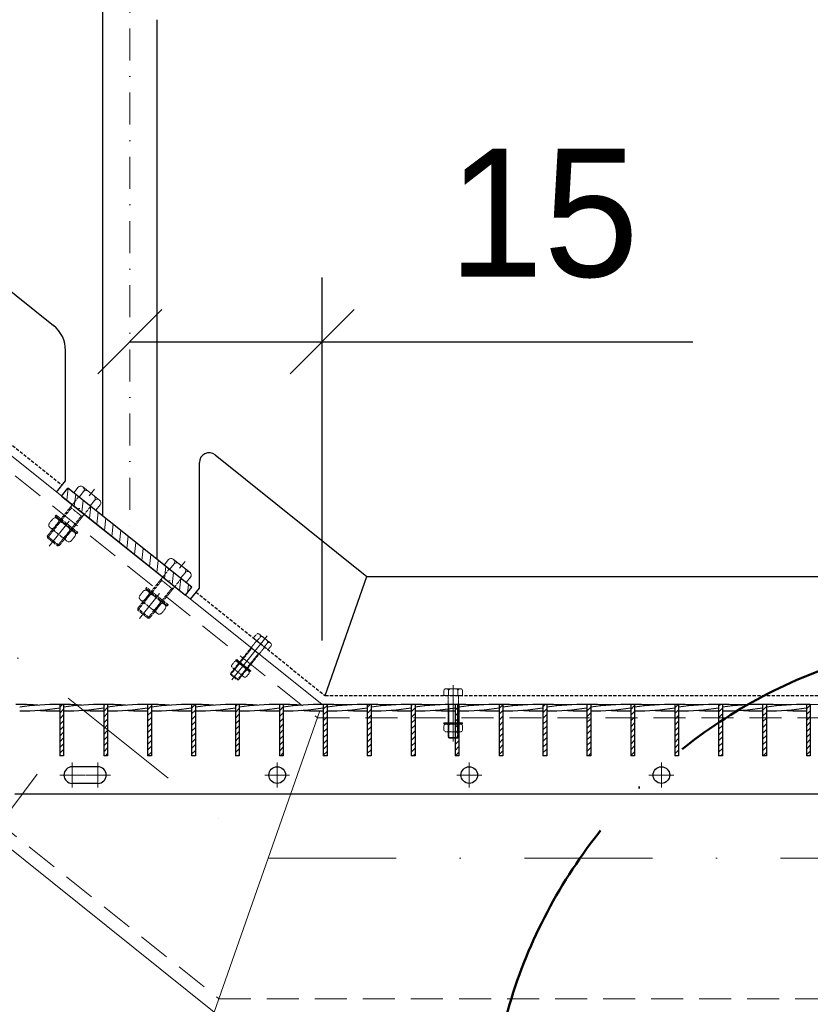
# Model space of a CAD drawing. Header units: millimetres. Extents: x -6179 to 18141, y -8419 to 8561.
# Tile 558 of 579: x 1393 to 2011, y 3433 to 4202. Entities that reach past the tile are written whole.
import ezdxf

# ---------------------------------------------------------------- set-up
doc = ezdxf.new("R2010")
doc.units = ezdxf.units.MM
for name, pattern in [('ACAD_ISO10W100', [18, 12, -3, 0, -3]), ('DASHDOT', [1, 0.5, -0.25, 0, -0.25]), ('HIDDEN', [0.375, 0.25, -0.125]), ('STRICHPUNKT', [25.4, 12.7, -6.35, 0, -6.35])]:
    doc.linetypes.add(name, pattern=pattern)
for name, color, linetype, lineweight in [('Bemaßung', 7, 'Continuous', 9), ('Dübel', 7, 'Continuous', 9), ('Geländer', 7, 'Continuous', 25), ('Mutter M12', 7, 'Continuous', 9), ('Schraffur Stahl', 7, 'Continuous', 5), ('Schrauben M12', 7, 'Continuous', 9), ('Stufen&Podest', 7, 'Continuous', 9), ('Tragegurt', 7, 'Continuous', 20)]:
    doc.layers.add(name, color=color, linetype=linetype, lineweight=lineweight)
doc.layers.add('POL_Bema', color=7, linetype='Continuous')
doc.layers.add('Text', color=7, linetype='Continuous')
doc.dimstyles.new('DIN', dxfattribs={"dimtxt": 2.5, "dimasz": 2.5, "dimexe": 1.25, "dimexo": 0.625, "dimtad": 1, "dimtih": 1, "dimdec": 4, "dimdsep": 46, "dimlunit": 6, "dimtxsty": 'Standard', "dimcen": 2.5, "dimadec": 0, "dimazin": 0, "dimtfac": 1, "dimtdec": 4, "dimtmove": 0, "dimatfit": 3, "dimfxl": 0, "dimtvp": 1, "dimtolj": 1, "dimtzin": 0, "dimarcsym": 0})

# ---------------------------------------------------------------- blocks, each defined once
blk = doc.blocks.new('_Oblique')
at = {"layer": 'POL_Bema', "color": 0, "lineweight": -2}
blk.add_line((-0.5, -0.5), (0.5, 0.5), dxfattribs=at)
blk = doc.blocks.new('*D46')
at = {"layer": 'Bemaßung', "color": 0, "lineweight": -2}
for p, q in [((1629.38, 3717.21), (1629.38, 4000.41)), ((1479.38, 3950.41), (1629.38, 3950.41)), ((1629.38, 3950.41), (1919.01, 3950.41))]:
    blk.add_line(p, q, dxfattribs=at)
at = {"layer": 'DEFPOINTS', "color": 0}
for p in [(1479.38, 3950.41), (1479.38, 3950.41), (1629.38, 3667.21)]:
    blk.add_point(p, dxfattribs=at)
at = {"layer": 'Bemaßung', "color": 0, "lineweight": -2, "xscale": 50, "yscale": 50, "zscale": 50, "rotation": 180}
blk.add_blockref('_Oblique', (1479.38, 3950.41), dxfattribs=at)
at = {"layer": 'Bemaßung', "color": 0, "lineweight": -2, "xscale": 50, "yscale": 50, "zscale": 50}
blk.add_blockref('_Oblique', (1629.38, 3950.41), dxfattribs=at)
at = {"layer": 'Bemaßung', "color": 0, "insert": (1802.34, 4050.41), "char_height": 100, "attachment_point": 5}
blk.add_mtext('\\A1;15', dxfattribs=at)
blk = doc.blocks.new('*D47')
at = {"layer": 'Bemaßung', "color": 0, "lineweight": -2}
for p, q in [((1359.38, 4967.21), (1359.38, 5978.69)), ((2929.38, 4967.21), (2929.38, 5978.69)), ((2929.38, 5928.69), (1359.38, 5928.69))]:
    blk.add_line(p, q, dxfattribs=at)
at = {"layer": 'DEFPOINTS', "color": 0}
for p in [(1359.38, 5928.69), (1359.38, 3667.21), (2929.38, 3667.21)]:
    blk.add_point(p, dxfattribs=at)
at = {"layer": 'Bemaßung', "color": 0, "lineweight": -2, "xscale": 50, "yscale": 50, "zscale": 50, "rotation": 180}
blk.add_blockref('_Oblique', (1359.38, 5928.69), dxfattribs=at)
at = {"layer": 'Bemaßung', "color": 0, "lineweight": -2, "xscale": 50, "yscale": 50, "zscale": 50}
blk.add_blockref('_Oblique', (2929.38, 5928.69), dxfattribs=at)
at = {"layer": 'Bemaßung', "color": 0, "insert": (2144.38, 6028.69), "char_height": 100, "attachment_point": 5}
blk.add_mtext('\\A1;157', dxfattribs=at)

msp = doc.modelspace()

# ---------------------------------------------------------------- hatches: boundary and pattern name
at = {"layer": 'Geländer', "lineweight": 9}
h = msp.add_hatch(dxfattribs=at)
h.set_pattern_fill('ANSI31', color=256, scale=2, angle=218.65980825, style=0)
h.set_pattern_definition([(263.659808, (-130367.117, -12533.649), (6.31116172, -0.7012402), [])])
h.paths.add_polyline_path([(1514.67579, 3769.21578), (1527.79439, 3758.7209), (1522.79682, 3752.47395), (1509.67823, 3762.96883)])
h.paths.add_polyline_path([(1479.38052, 3797.452), (1514.67579, 3769.21578), (1509.67823, 3762.96883), (1474.38296, 3791.20505)])
h.paths.add_polyline_path([(1448.01673, 3821.00628, -0.414213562), (1449.7034, 3821.19369), (1452.64701, 3818.8388), (1479.38052, 3797.452), (1474.38296, 3791.20505), (1443.7688, 3815.69637)])
h.paths.add_polyline_path([(1438.6463, 3828.50262, 0.414213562), (1438.45889, 3830.1893), (1444.08525, 3825.68821), (1439.08769, 3819.44126), (1434.39838, 3823.19271)])
h.paths.add_polyline_path([(1444.08525, 3825.68821), (1449.7034, 3821.19369, 0.414213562), (1448.01673, 3821.00628), (1443.7688, 3815.69637), (1439.08769, 3819.44126)])
h.paths.add_polyline_path([(1430.96665, 3836.18309), (1438.45889, 3830.1893, -0.414213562), (1438.6463, 3828.50262), (1434.39838, 3823.19271), (1425.96909, 3829.93614)])
at = {"layer": 'Schraffur Stahl'}
h = msp.add_hatch(dxfattribs=at)
h.set_pattern_fill('ANSI31', color=256, angle=180, style=0)
h.set_pattern_definition([(225, (-14936154.6048, 2495963.7864), (2.2450640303, -2.2450640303), [])])
h.paths.add_polyline_path([(1427.58052, 3667.207), (1427.58052, 3627.207), (1424.58052, 3627.207), (1424.58052, 3667.207)], flags=0)
h = msp.add_hatch(dxfattribs=at)
h.set_pattern_fill('ANSI31', color=256, angle=180, style=0)
h.set_pattern_definition([(225, (-14936188.9048, 2495963.7864), (2.2450640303, -2.2450640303), [])])
h.paths.add_polyline_path([(1461.88052, 3667.207), (1461.88052, 3627.207), (1458.88052, 3627.207), (1458.88052, 3667.207)], flags=0)
h = msp.add_hatch(dxfattribs=at)
h.set_pattern_fill('ANSI31', color=256, angle=180, style=0)
h.set_pattern_definition([(225, (-14936223.2048, 2495963.7864), (2.2450640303, -2.2450640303), [])])
h.paths.add_polyline_path([(1496.18052, 3667.207), (1496.18052, 3627.207), (1493.18052, 3627.207), (1493.18052, 3667.207)], flags=0)
h = msp.add_hatch(dxfattribs=at)
h.set_pattern_fill('ANSI31', color=256, angle=180, style=0)
h.set_pattern_definition([(225, (-14936257.5048, 2495963.7864), (2.2450640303, -2.2450640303), [])])
h.paths.add_polyline_path([(1530.48052, 3667.207), (1530.48052, 3627.207), (1527.48052, 3627.207), (1527.48052, 3667.207)], flags=0)
h = msp.add_hatch(dxfattribs=at)
h.set_pattern_fill('ANSI31', color=256, angle=180, style=0)
h.set_pattern_definition([(225, (-14936291.8048, 2495963.7864), (2.2450640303, -2.2450640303), [])])
h.paths.add_polyline_path([(1564.78052, 3667.207), (1564.78052, 3627.207), (1561.78052, 3627.207), (1561.78052, 3667.207)], flags=0)
h = msp.add_hatch(dxfattribs=at)
h.set_pattern_fill('ANSI31', color=256, angle=180, style=0)
h.set_pattern_definition([(225, (-14936326.1048, 2495963.7864), (2.2450640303, -2.2450640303), [])])
h.paths.add_polyline_path([(1599.08052, 3667.207), (1599.08052, 3627.207), (1596.08052, 3627.207), (1596.08052, 3667.207)], flags=0)
h = msp.add_hatch(dxfattribs=at)
h.set_pattern_fill('ANSI31', color=256, angle=180, style=0)
h.set_pattern_definition([(225, (-14936360.4048, 2495963.7864), (2.2450640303, -2.2450640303), [])])
h.paths.add_polyline_path([(1633.38052, 3667.207), (1633.38052, 3627.207), (1630.38052, 3627.207), (1630.38052, 3667.207)], flags=0)
h = msp.add_hatch(dxfattribs=at)
h.set_pattern_fill('ANSI31', color=256, angle=180, style=0)
h.set_pattern_definition([(225, (-14936394.7048, 2495963.7864), (2.2450640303, -2.2450640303), [])])
h.paths.add_polyline_path([(1667.68052, 3667.207), (1667.68052, 3627.207), (1664.68052, 3627.207), (1664.68052, 3667.207)], flags=0)
h = msp.add_hatch(dxfattribs=at)
h.set_pattern_fill('ANSI31', color=256, angle=180, style=0)
h.set_pattern_definition([(225, (-14936429.0048, 2495963.7864), (2.2450640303, -2.2450640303), [])])
h.paths.add_polyline_path([(1701.98052, 3667.207), (1701.98052, 3627.207), (1698.98052, 3627.207), (1698.98052, 3667.207)], flags=0)
h = msp.add_hatch(dxfattribs=at)
h.set_pattern_fill('ANSI31', color=256, angle=180, style=0)
h.set_pattern_definition([(225, (-14936463.3048, 2495963.7864), (2.2450640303, -2.2450640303), [])])
h.paths.add_polyline_path([(1736.28052, 3667.207), (1736.28052, 3627.207), (1733.28052, 3627.207), (1733.28052, 3667.207)], flags=0)
h = msp.add_hatch(dxfattribs=at)
h.set_pattern_fill('ANSI31', color=256, angle=180, style=0)
h.set_pattern_definition([(225, (-14936497.6048, 2495963.7864), (2.2450640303, -2.2450640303), [])])
h.paths.add_polyline_path([(1770.58052, 3667.207), (1770.58052, 3627.207), (1767.58052, 3627.207), (1767.58052, 3667.207)], flags=0)
h = msp.add_hatch(dxfattribs=at)
h.set_pattern_fill('ANSI31', color=256, angle=180, style=0)
h.set_pattern_definition([(225, (-14936531.9048, 2495963.7864), (2.2450640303, -2.2450640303), [])])
h.paths.add_polyline_path([(1804.88052, 3667.207), (1804.88052, 3627.207), (1801.88052, 3627.207), (1801.88052, 3667.207)], flags=0)
h = msp.add_hatch(dxfattribs=at)
h.set_pattern_fill('ANSI31', color=256, angle=180, style=0)
h.set_pattern_definition([(225, (-14936566.2048, 2495963.7864), (2.2450640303, -2.2450640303), [])])
h.paths.add_polyline_path([(1839.18052, 3667.207), (1839.18052, 3627.207), (1836.18052, 3627.207), (1836.18052, 3667.207)], flags=0)
h = msp.add_hatch(dxfattribs=at)
h.set_pattern_fill('ANSI31', color=256, angle=180, style=0)
h.set_pattern_definition([(225, (-14936600.5048, 2495963.7864), (2.2450640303, -2.2450640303), [])])
h.paths.add_polyline_path([(1873.48052, 3667.207), (1873.48052, 3627.207), (1870.48052, 3627.207), (1870.48052, 3667.207)], flags=0)
h = msp.add_hatch(dxfattribs=at)
h.set_pattern_fill('ANSI31', color=256, angle=180, style=0)
h.set_pattern_definition([(225, (-14936634.8048, 2495963.7864), (2.2450640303, -2.2450640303), [])])
h.paths.add_polyline_path([(1907.78052, 3667.207), (1907.78052, 3627.207), (1904.78052, 3627.207), (1904.78052, 3667.207)], flags=0)
h = msp.add_hatch(dxfattribs=at)
h.set_pattern_fill('ANSI31', color=256, angle=180, style=0)
h.set_pattern_definition([(225, (-14936669.1048, 2495963.7864), (2.2450640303, -2.2450640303), [])])
h.paths.add_polyline_path([(1942.08052, 3667.207), (1942.08052, 3627.207), (1939.08052, 3627.207), (1939.08052, 3667.207)], flags=0)
h = msp.add_hatch(dxfattribs=at)
h.set_pattern_fill('ANSI31', color=256, angle=180, style=0)
h.set_pattern_definition([(225, (-14936703.4048, 2495963.7864), (2.2450640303, -2.2450640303), [])])
h.paths.add_polyline_path([(1976.38052, 3667.207), (1976.38052, 3627.207), (1973.38052, 3627.207), (1973.38052, 3667.207)], flags=0)
h = msp.add_hatch(dxfattribs=at)
h.set_pattern_fill('ANSI31', color=256, angle=180, style=0)
h.set_pattern_definition([(225, (-14936737.7048, 2495963.7864), (2.2450640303, -2.2450640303), [])])
h.paths.add_polyline_path([(2010.68052, 3667.207), (2010.68052, 3627.207), (2007.68052, 3627.207), (2007.68052, 3667.207)], flags=0)

# ---------------------------------------------------------------- linework, layer by layer
at = {"linetype": 'ACAD_ISO10W100', "lineweight": 50, "ltscale": 15}
msp.add_circle((2160.27212, 3318.51395), 401.06209, dxfattribs=at)
at = {"layer": 'Dübel', "linetype": 'DASHDOT', "lineweight": 9, "ltscale": 200}
for p, q in [((-2162.71321, 6547.207), (1587.28679, 3547.207)), ((1587.28679, 3547.207), (2887.28679, 3547.207))]:
    msp.add_line(p, q, dxfattribs=at)
at = {"layer": 'Dübel', "linetype": 'DASHDOT', "lineweight": 9, "ltscale": 50}
for p, q in [((1479.38052, 4746.007), (1479.38052, 3797.452)), ((1416.27167, 3790.92964), (1451.80348, 3835.3444)), ((1486.87041, 3734.45065), (1522.40222, 3778.86541))]:
    msp.add_line(p, q, dxfattribs=at)
at = {"layer": 'Geländer'}
for p, q in [((245.88638, 4902.06479), (1419.68212, 3963.0282)), ((1458.18052, 3814.412), (1458.18052, 4214.91585)), ((1500.58052, 3780.492), (1500.58052, 4201.73025)), ((1429.06475, 3841.80962), (1429.06475, 3943.50648)), ((1545.88638, 3862.06479), (1664.45863, 3767.207)), ((1533.70117, 3758.10048), (1533.70117, 3856.20828)), ((1422.06475, 3833.05962), (1429.06475, 3841.80962)), ((1425.96909, 3829.93614), (1430.96665, 3836.18309)), ((1527.79439, 3758.7209), (1430.96665, 3836.18309)), ((1425.96909, 3829.93614), (1522.79682, 3752.47395)), ((1631.83599, 3674.207), (1664.45863, 3767.207)), ((1664.45863, 3767.207), (2699.88052, 3767.207)), ((1522.79682, 3752.47395), (1527.79439, 3758.7209)), ((1526.70117, 3749.35048), (1533.70117, 3758.10048))]:
    msp.add_line(p, q, dxfattribs=at)
at = {"layer": 'Geländer', "linetype": 'HIDDEN', "ltscale": 10}
for p, q in [((231.07403, 4794.81656), (1426.43761, 3838.5257)), ((1531.07403, 3754.81656), (1631.83599, 3674.207)), ((1631.83599, 3674.207), (2712.38052, 3674.207))]:
    msp.add_line(p, q, dxfattribs=at)
at = {"layer": 'Geländer'}
for centre, radius, start, end in [((1404.06475, 3943.50648), 25, 0, 51.34019175), ((1541.20117, 3856.20828), 7.5, 51.34019175, 180)]:
    msp.add_arc(centre, radius, start, end, dxfattribs=at)
at = {"layer": 'Mutter M12', "linetype": 'HIDDEN'}
for p, q in [((1419.08523, 3812.00661), (1416.58696, 3808.88378)), ((1422.59914, 3812.39704), (1422.97772, 3812.09417)), ((1422.59914, 3812.39704), (1435.82651, 3801.81514)), ((1416.9774, 3805.36987), (1417.35598, 3805.067)), ((1416.9774, 3805.36987), (1430.20478, 3794.78796)), ((1423.36816, 3808.58026), (1420.86989, 3805.45743)), ((1431.93402, 3801.72757), (1429.43576, 3798.60474)), ((1433.71869, 3795.1784), (1436.21695, 3798.30123)), ((1435.82651, 3801.81514), (1435.44793, 3802.11801)), ((1430.20478, 3794.78796), (1429.82619, 3795.09083)), ((1489.68397, 3755.52761), (1487.1857, 3752.40478)), ((1493.9669, 3752.10127), (1491.46863, 3748.97844)), ((1493.19788, 3755.91805), (1493.57646, 3755.61518)), ((1493.19788, 3755.91805), (1506.42526, 3745.33614)), ((1487.57614, 3748.89088), (1487.95472, 3748.58801)), ((1487.57614, 3748.89088), (1500.80352, 3738.30897)), ((1502.53276, 3745.24858), (1500.0345, 3742.12575)), ((1506.42526, 3745.33614), (1506.04667, 3745.63901)), ((1500.80352, 3738.30897), (1500.42493, 3738.61184)), ((1504.31743, 3738.69941), (1506.81569, 3741.82224)), ((1560.78801, 3700.38471), (1559.1225, 3698.30282)), ((1563.6433, 3698.10048), (1561.97779, 3696.01859)), ((1563.13062, 3700.645), (1563.38301, 3700.44308)), ((1563.13062, 3700.645), (1571.94887, 3693.59039)), ((1559.38279, 3695.96021), (1559.63518, 3695.7583)), ((1559.38279, 3695.96021), (1568.20104, 3688.90561)), ((1569.35387, 3693.53202), (1567.68836, 3691.45013)), ((1568.20104, 3688.90561), (1567.94865, 3689.10753)), ((1570.54365, 3689.1659), (1572.20916, 3691.24779)), ((1571.94887, 3693.59039), (1571.69648, 3693.79231)), ((1726.18955, 3651.9317), (1726.51277, 3651.9317)), ((1726.18955, 3651.9317), (1737.48242, 3651.9317)), ((1737.48242, 3651.9317), (1737.1592, 3651.9317)), ((1724.52288, 3650.26504), (1724.52288, 3647.59892)), ((1726.18955, 3645.93225), (1726.51277, 3645.93225)), ((1726.18955, 3645.93225), (1737.48242, 3645.93225)), ((1728.17943, 3650.26504), (1728.17943, 3647.59892)), ((1735.49254, 3650.26504), (1735.49254, 3647.59892)), ((1737.48242, 3645.93225), (1737.1592, 3645.93225)), ((1739.14909, 3647.59892), (1739.14909, 3650.26504))]:
    msp.add_line(p, q, dxfattribs=at)
for centre, radius, start, end in [((1421.0374, 3810.44487), 2.5, 51.34019175, 141.34019175), ((1421.41598, 3810.142), 2.5, 321.34019175, 51.34019175), ((1418.53913, 3807.32204), 2.5, 141.34019175, 231.34019175), ((1418.91772, 3807.01917), 2.5, 231.34019175, 321.34019175), ((1422.82207, 3803.8957), 2.5, 141.34019175, 231.34019175), ((1425.32033, 3807.01852), 2.5, 51.34019175, 141.34019175), ((1429.98185, 3803.28931), 2.5, 321.34019175, 51.34019175), ((1427.48358, 3800.16648), 2.5, 231.34019175, 321.34019175), ((1431.38793, 3797.04301), 2.5, 141.34019175, 231.34019175), ((1433.88619, 3800.16583), 2.5, 51.34019175, 141.34019175), ((1434.26478, 3799.86297), 2.5, 321.34019175, 51.34019175), ((1431.76651, 3796.74014), 2.5, 231.34019175, 321.34019175), ((1489.13788, 3750.84305), 2.5, 141.34019175, 231.34019175), ((1491.63614, 3753.96588), 2.5, 51.34019175, 141.34019175), ((1492.01473, 3753.66301), 2.5, 321.34019175, 51.34019175), ((1495.91907, 3750.53953), 2.5, 51.34019175, 141.34019175), ((1489.51646, 3750.54018), 2.5, 231.34019175, 321.34019175), ((1493.42081, 3747.4167), 2.5, 141.34019175, 231.34019175), ((1500.58059, 3746.81032), 2.5, 321.34019175, 51.34019175), ((1504.48493, 3743.68684), 2.5, 51.34019175, 141.34019175), ((1504.86352, 3743.38397), 2.5, 321.34019175, 51.34019175), ((1498.08232, 3743.68749), 2.5, 231.34019175, 321.34019175), ((1501.98667, 3740.56401), 2.5, 141.34019175, 231.34019175), ((1502.36525, 3740.26114), 2.5, 231.34019175, 321.34019175), ((1560.42395, 3697.26166), 1.66667, 141.34019171, 231.34019171), ((1562.08946, 3699.34355), 1.66667, 51.34019171, 141.34019171), ((1562.34185, 3699.14164), 1.66667, 321.34019171, 51.34019171), ((1564.94475, 3697.05932), 1.66667, 51.34019171, 141.34019171), ((1560.67634, 3697.05975), 1.66667, 231.34019171, 321.34019171), ((1563.27924, 3694.97743), 1.66667, 141.34019171, 231.34019171), ((1566.38692, 3692.49129), 1.66667, 231.34019171, 321.34019171), ((1568.98981, 3690.40897), 1.66667, 141.34019171, 231.34019171), ((1569.2422, 3690.20706), 1.66667, 231.34019171, 321.34019171), ((1568.05242, 3694.57318), 1.66667, 321.34019171, 51.34019171), ((1570.65532, 3692.49086), 1.66667, 51.34019171, 141.34019171), ((1570.90771, 3692.28895), 1.66667, 321.34019171, 51.34019171), ((1726.18955, 3650.26504), 1.66667, 90, 180), ((1726.51277, 3650.26504), 1.66667, 360, 90), ((1729.8461, 3650.26504), 1.66667, 90, 180), ((1733.82587, 3650.26504), 1.66667, 360, 90), ((1737.1592, 3650.26504), 1.66667, 90, 180), ((1737.48242, 3650.26504), 1.66667, 360, 90), ((1726.18955, 3647.59892), 1.66667, 180, 270), ((1726.51277, 3647.59892), 1.66667, 270, 360), ((1729.8461, 3647.59892), 1.66667, 180, 270), ((1733.82587, 3647.59892), 1.66667, 270, 360), ((1737.1592, 3647.59892), 1.66667, 180, 270), ((1737.48242, 3647.59892), 1.66667, 270, 360)]:
    msp.add_arc(centre, radius, start, end, dxfattribs=at)
at = {"layer": 'Schrauben M12'}
for p, q in [((1438.95111, 3836.83896), (1435.51529, 3832.54418)), ((1442.46502, 3837.2294), (1442.84361, 3836.92653)), ((1455.6924, 3826.64749), (1442.46502, 3837.2294)), ((1438.45889, 3830.1893), (1435.51529, 3832.54418)), ((1438.45889, 3830.1893), (1452.64701, 3818.8388)), ((1443.23404, 3833.41262), (1439.79822, 3829.11784)), ((1446.74795, 3833.80305), (1451.40947, 3830.07384)), ((1451.7999, 3826.55993), (1448.36408, 3822.26515)), ((1456.08283, 3823.13358), (1452.64701, 3818.8388)), ((1455.6924, 3826.64749), (1455.31381, 3826.95036)), ((1509.54985, 3780.35997), (1506.11403, 3776.06519)), ((1509.05763, 3773.71031), (1506.11403, 3776.06519)), ((1509.05763, 3773.71031), (1523.24575, 3762.35981)), ((1513.83278, 3776.93362), (1510.39696, 3772.63885)), ((1513.06376, 3780.7504), (1513.44235, 3780.44753)), ((1526.29114, 3770.1685), (1513.06376, 3780.7504)), ((1517.34669, 3777.32406), (1522.00821, 3773.59484)), ((1522.39864, 3770.08094), (1518.96282, 3765.78616)), ((1526.68157, 3766.65459), (1523.24575, 3762.35981)), ((1526.29114, 3770.1685), (1525.91255, 3770.47137))]:
    msp.add_line(p, q, dxfattribs=at)
at = {"layer": 'Schrauben M12', "linetype": 'HIDDEN'}
for p, q in [((1438.6463, 3828.50262), (1414.83747, 3798.74158)), ((1448.01673, 3821.00628), (1424.20789, 3791.24524)), ((1442.20706, 3813.7442), (1432.83664, 3821.24054)), ((1414.99364, 3797.33601), (1414.83747, 3798.74158)), ((1422.80233, 3791.08906), (1414.99364, 3797.33601)), ((1424.20789, 3791.24524), (1422.80233, 3791.08906)), ((1509.24504, 3772.02363), (1485.43621, 3742.26259)), ((1518.61547, 3764.52729), (1494.80664, 3734.76625)), ((1512.8058, 3757.26521), (1503.43538, 3764.76155)), ((1485.59238, 3740.85702), (1485.43621, 3742.26259)), ((1493.40107, 3734.61007), (1485.59238, 3740.85702)), ((1494.80663, 3734.76625), (1493.40107, 3734.61007)), ((1578.03498, 3721.94342), (1575.74444, 3719.08024)), ((1580.89027, 3719.65919), (1578.59972, 3716.79601)), ((1580.37759, 3722.20371), (1580.62998, 3722.0018)), ((1589.19584, 3715.14911), (1580.37759, 3722.20371)), ((1583.23288, 3719.91948), (1586.34056, 3717.43334)), ((1577.83178, 3716.38586), (1557.95617, 3691.54136)), ((1577.70684, 3717.51032), (1575.74444, 3719.08024)), ((1577.70684, 3717.51032), (1587.16558, 3709.94332)), ((1586.60085, 3715.09074), (1584.3103, 3712.22755)), ((1589.45613, 3712.80651), (1587.16558, 3709.94332)), ((1589.19584, 3715.14911), (1588.94345, 3715.35103)), ((1584.07873, 3711.3883), (1564.20312, 3686.5438)), ((1580.20562, 3706.54692), (1573.95867, 3711.54448)), ((1558.06029, 3690.60431), (1557.95617, 3691.54136)), ((1563.26608, 3686.43968), (1558.06029, 3690.60431)), ((1564.20312, 3686.5438), (1563.26608, 3686.43968)), ((1724.52288, 3677.87367), (1724.52288, 3674.207)), ((1727.03599, 3674.207), (1724.52288, 3674.207)), ((1726.18955, 3679.54033), (1726.51277, 3679.54033)), ((1737.48242, 3679.54033), (1726.18955, 3679.54033)), ((1727.03599, 3674.207), (1739.14909, 3674.207)), ((1727.83599, 3673.407), (1727.83599, 3641.5905)), ((1728.17943, 3677.87367), (1728.17943, 3674.207)), ((1729.8461, 3679.54033), (1733.82587, 3679.54033)), ((1735.49254, 3677.87367), (1735.49254, 3674.207)), ((1735.83599, 3673.407), (1735.83599, 3641.5905)), ((1737.48242, 3679.54033), (1737.1592, 3679.54033)), ((1739.14909, 3677.87367), (1739.14909, 3674.207)), ((1735.83599, 3667.207), (1727.83599, 3667.207)), ((1728.50265, 3640.92384), (1727.83599, 3641.5905)), ((1735.16932, 3640.92384), (1728.50265, 3640.92384)), ((1735.83599, 3641.5905), (1735.16932, 3640.92384))]:
    msp.add_line(p, q, dxfattribs=at)
at = {"layer": 'Schrauben M12', "linetype": 'HIDDEN', "lineweight": 9}
for p, q in [((1433.61751, 3820.61585), (1414.99364, 3797.33602)), ((1433.61751, 3820.61585), (1433.46133, 3822.02141)), ((1421.10514, 3814.33104), (1421.72984, 3815.1119)), ((1438.04129, 3800.78212), (1421.10514, 3814.33104)), ((1421.10514, 3814.33104), (1421.28481, 3813.4485)), ((1437.14084, 3800.76367), (1421.28481, 3813.4485)), ((1438.66598, 3801.56299), (1421.72984, 3815.1119)), ((1441.42619, 3814.3689), (1422.80233, 3791.08907)), ((1441.42619, 3814.3689), (1442.83176, 3814.52507)), ((1424.20789, 3791.24524), (1414.83747, 3798.74158)), ((1438.04129, 3800.78212), (1437.14084, 3800.76367)), ((1438.04129, 3800.78212), (1438.66598, 3801.56299)), ((1504.21625, 3764.13685), (1485.59238, 3740.85702)), ((1491.70388, 3757.85204), (1492.32858, 3758.63291)), ((1509.26472, 3745.08399), (1492.32858, 3758.63291)), ((1504.21625, 3764.13685), (1504.06007, 3765.54242)), ((1512.02494, 3757.8899), (1513.4305, 3758.04608)), ((1508.64003, 3744.30313), (1491.70388, 3757.85204)), ((1491.70388, 3757.85204), (1491.88355, 3756.96951)), ((1507.73958, 3744.28468), (1491.88355, 3756.96951)), ((1512.02494, 3757.8899), (1493.40107, 3734.61007)), ((1508.64003, 3744.30313), (1507.73958, 3744.28468)), ((1508.64003, 3744.30313), (1509.26472, 3745.08399)), ((1494.80663, 3734.76625), (1485.43621, 3742.26259)), ((1574.47925, 3711.12801), (1574.37513, 3712.06506)), ((1574.47925, 3711.12801), (1558.06029, 3690.60431)), ((1579.68504, 3706.96338), (1563.26608, 3686.43968)), ((1579.68504, 3706.96338), (1580.62208, 3707.0675)), ((1562.13462, 3701.93433), (1562.55108, 3702.45491)), ((1573.42539, 3692.90172), (1562.13462, 3701.93433)), ((1562.13462, 3701.93433), (1562.2544, 3701.34597)), ((1572.82509, 3692.88942), (1562.2544, 3701.34597)), ((1573.84185, 3693.42229), (1562.55108, 3702.45491)), ((1564.20312, 3686.5438), (1557.95617, 3691.54136)), ((1573.42539, 3692.90172), (1572.82509, 3692.88942)), ((1573.42539, 3692.90172), (1573.84185, 3693.42229)), ((1728.50265, 3667.207), (1727.83599, 3667.87367)), ((1728.50265, 3667.207), (1728.50265, 3640.92384)), ((1735.16932, 3667.207), (1735.83599, 3667.87367)), ((1735.16932, 3667.207), (1735.16932, 3640.92384)), ((1739.0656, 3652.98297), (1724.60637, 3652.98297)), ((1724.60637, 3652.31631), (1724.60637, 3652.98297)), ((1739.0656, 3652.31631), (1724.60637, 3652.31631)), ((1724.60637, 3652.31631), (1725.06744, 3651.9317)), ((1738.60453, 3651.9317), (1725.06744, 3651.9317)), ((1739.0656, 3652.31631), (1738.60453, 3651.9317)), ((1739.0656, 3652.31631), (1739.0656, 3652.98297)), ((1735.83599, 3641.5905), (1727.83599, 3641.5905))]:
    msp.add_line(p, q, dxfattribs=at)
at = {"layer": 'Schrauben M12', "linetype": 'STRICHPUNKT', "lineweight": 9, "ltscale": 10}
for p, q in [((1559.04792, 3686.50292), (1586.60323, 3720.94705)), ((1731.83599, 3638.33816), (1731.83599, 3682.44817))]:
    msp.add_line(p, q, dxfattribs=at)
at = {"layer": 'Schrauben M12'}
for centre, start, end in [((1440.90328, 3835.27722), 51.34019175, 141.34019175), ((1441.28187, 3834.97435), 321.34019175, 51.34019175), ((1445.18621, 3831.85088), 51.34019175, 141.34019175), ((1449.84773, 3828.12167), 321.34019175, 51.34019175), ((1453.75207, 3824.99819), 51.34019175, 141.34019175), ((1454.13066, 3824.69532), 321.34019175, 51.34019175), ((1511.50202, 3778.79823), 51.34019175, 141.34019175), ((1511.88061, 3778.49536), 321.34019175, 51.34019175), ((1515.78495, 3775.37189), 51.34019175, 141.34019175), ((1520.44647, 3771.64267), 321.34019175, 51.34019175), ((1524.35082, 3768.5192), 51.34019175, 141.34019175), ((1524.7294, 3768.21633), 321.34019175, 51.34019175)]:
    msp.add_arc(centre, 2.5, start, end, dxfattribs=at)
at = {"layer": 'Schrauben M12', "linetype": 'HIDDEN'}
for centre, radius, start, end in [((1437.70926, 3829.25226), 1.2, 321.34019175, 51.34019175), ((1448.95377, 3820.25665), 1.2, 51.34019175, 141.34019175), ((1508.308, 3772.77326), 1.2, 321.34019175, 51.34019175), ((1519.55251, 3763.77765), 1.2, 51.34019175, 141.34019175), ((1579.33643, 3720.90227), 1.66667, 51.34019171, 141.34019171), ((1579.58882, 3720.70035), 1.66667, 321.34019171, 51.34019171), ((1582.19172, 3718.61804), 1.66667, 51.34019171, 141.34019171), ((1577.20708, 3716.88562), 0.8, 321.34019171, 51.34019171), ((1585.2994, 3716.13189), 1.66667, 321.34019171, 51.34019171), ((1587.90229, 3714.04958), 1.66667, 51.34019171, 141.34019171), ((1588.15469, 3713.84766), 1.66667, 321.34019171, 51.34019171), ((1584.70342, 3710.88855), 0.8, 51.34019171, 141.34019171), ((1726.18955, 3677.87367), 1.66667, 90, 180), ((1726.51277, 3677.87367), 1.66667, 360, 90), ((1727.03599, 3673.407), 0.8, 360, 90), ((1729.8461, 3677.87367), 1.66667, 90, 180), ((1733.82587, 3677.87367), 1.66667, 360, 90), ((1737.1592, 3677.87367), 1.66667, 90, 180), ((1736.63599, 3673.407), 0.8, 90, 180), ((1737.48242, 3677.87367), 1.66667, 360, 90)]:
    msp.add_arc(centre, radius, start, end, dxfattribs=at)
at = {"layer": 'Stufen&Podest', "lineweight": 30}
for p, q in [((1393.28052, 3667.207), (1390.28052, 3667.207)), ((1424.58052, 3667.207), (1424.58052, 3627.207)), ((1427.58052, 3667.207), (1424.58052, 3667.207)), ((1427.58052, 3667.207), (1427.58052, 3627.207)), ((1458.88052, 3667.207), (1458.88052, 3627.207)), ((1461.88052, 3667.207), (1458.88052, 3667.207)), ((1461.88052, 3667.207), (1461.88052, 3627.207)), ((1493.18052, 3667.207), (1493.18052, 3627.207)), ((1496.18052, 3667.207), (1493.18052, 3667.207)), ((1496.18052, 3667.207), (1496.18052, 3627.207)), ((1527.48052, 3667.207), (1527.48052, 3627.207)), ((1530.48052, 3667.207), (1527.48052, 3667.207)), ((1530.48052, 3667.207), (1530.48052, 3627.207)), ((1561.78052, 3667.207), (1561.78052, 3627.207)), ((1564.78052, 3667.207), (1561.78052, 3667.207)), ((1564.78052, 3667.207), (1564.78052, 3627.207)), ((1596.08052, 3667.207), (1596.08052, 3627.207)), ((1599.08052, 3667.207), (1596.08052, 3667.207)), ((1599.08052, 3667.207), (1599.08052, 3627.207)), ((1630.38052, 3667.207), (1630.38052, 3627.207)), ((1633.38052, 3667.207), (1630.38052, 3667.207)), ((1633.38052, 3667.207), (1633.38052, 3627.207)), ((1664.68052, 3667.207), (1664.68052, 3627.207)), ((1667.68052, 3667.207), (1664.68052, 3667.207)), ((1667.68052, 3667.207), (1667.68052, 3627.207)), ((1698.98052, 3667.207), (1698.98052, 3627.207)), ((1701.98052, 3667.207), (1698.98052, 3667.207)), ((1701.98052, 3667.207), (1701.98052, 3627.207)), ((1733.28052, 3667.207), (1733.28052, 3627.207)), ((1736.28052, 3667.207), (1733.28052, 3667.207)), ((1736.28052, 3667.207), (1736.28052, 3627.207)), ((1767.58052, 3667.207), (1767.58052, 3627.207)), ((1770.58052, 3667.207), (1767.58052, 3667.207)), ((1770.58052, 3667.207), (1770.58052, 3627.207)), ((1801.88052, 3667.207), (1801.88052, 3627.207)), ((1804.88052, 3667.207), (1801.88052, 3667.207)), ((1804.88052, 3667.207), (1804.88052, 3627.207)), ((1836.18052, 3667.207), (1836.18052, 3627.207)), ((1839.18052, 3667.207), (1836.18052, 3667.207)), ((1839.18052, 3667.207), (1839.18052, 3627.207)), ((1870.48052, 3667.207), (1870.48052, 3627.207)), ((1873.48052, 3667.207), (1870.48052, 3667.207)), ((1873.48052, 3667.207), (1873.48052, 3627.207)), ((1904.78052, 3667.207), (1904.78052, 3627.207)), ((1907.78052, 3667.207), (1904.78052, 3667.207)), ((1907.78052, 3667.207), (1907.78052, 3627.207)), ((1939.08052, 3667.207), (1939.08052, 3627.207)), ((1942.08052, 3667.207), (1939.08052, 3667.207)), ((1942.08052, 3667.207), (1942.08052, 3627.207)), ((1973.38052, 3667.207), (1973.38052, 3627.207)), ((1976.38052, 3667.207), (1973.38052, 3667.207)), ((1976.38052, 3667.207), (1976.38052, 3627.207)), ((2007.68052, 3667.207), (2007.68052, 3627.207)), ((2010.68052, 3667.207), (2007.68052, 3667.207)), ((2010.68052, 3667.207), (2010.68052, 3627.207)), ((1427.58052, 3627.207), (1424.58052, 3627.207)), ((1461.88052, 3627.207), (1458.88052, 3627.207)), ((1496.18052, 3627.207), (1493.18052, 3627.207)), ((1530.48052, 3627.207), (1527.48052, 3627.207)), ((1564.78052, 3627.207), (1561.78052, 3627.207)), ((1599.08052, 3627.207), (1596.08052, 3627.207)), ((1633.38052, 3627.207), (1630.38052, 3627.207)), ((1667.68052, 3627.207), (1664.68052, 3627.207)), ((1701.98052, 3627.207), (1698.98052, 3627.207)), ((1736.28052, 3627.207), (1733.28052, 3627.207)), ((1770.58052, 3627.207), (1767.58052, 3627.207)), ((1804.88052, 3627.207), (1801.88052, 3627.207)), ((1839.18052, 3627.207), (1836.18052, 3627.207)), ((1873.48052, 3627.207), (1870.48052, 3627.207)), ((1907.78052, 3627.207), (1904.78052, 3627.207)), ((1942.08052, 3627.207), (1939.08052, 3627.207)), ((1976.38052, 3627.207), (1973.38052, 3627.207)), ((2010.68052, 3627.207), (2007.68052, 3627.207)), ((1454.38052, 3618.707), (1434.38052, 3618.707)), ((1454.38052, 3605.707), (1434.38052, 3605.707)), ((2929.38052, 3597.207), (1389.38052, 3597.207))]:
    msp.add_line(p, q, dxfattribs=at)
at = {"layer": 'Stufen&Podest', "linetype": 'STRICHPUNKT', "lineweight": 9, "ltscale": 10}
for p, q in [((1434.38052, 3602.49091), (1434.38052, 3621.92309)), ((1454.38052, 3602.49091), (1454.38052, 3621.92309)), ((1594.38052, 3602.49091), (1594.38052, 3621.92309)), ((1744.38052, 3602.49091), (1744.38052, 3621.92309)), ((1894.38052, 3602.49091), (1894.38052, 3621.92309)), ((1424.66443, 3612.207), (1444.09661, 3612.207)), ((1444.66443, 3612.207), (1464.09661, 3612.207)), ((1584.66443, 3612.207), (1604.09661, 3612.207)), ((1734.66443, 3612.207), (1754.09661, 3612.207)), ((1884.66443, 3612.207), (1904.09661, 3612.207))]:
    msp.add_line(p, q, dxfattribs=at)
at = {"layer": 'Stufen&Podest', "lineweight": 30}
for centre in [(1594.38052, 3612.207), (1744.38052, 3612.207), (1894.38052, 3612.207)]:
    msp.add_circle(centre, 6.5, dxfattribs=at)
for centre, radius, start, end in [((1422.27952, 3462.22874), 204.99118, 89.35684827, 98.1326063), ((1392.58152, 3462.21701), 204.99118, 85.86862889, 89.80462661), ((1456.57952, 3462.22874), 204.99118, 89.35684827, 98.13260629), ((1426.88152, 3462.21701), 204.99118, 85.8686289, 89.80462661), ((1490.87952, 3462.22874), 204.99118, 89.35684827, 98.1326063), ((1461.18152, 3462.21701), 204.99118, 85.86862889, 89.80462661), ((1525.17952, 3462.22874), 204.99118, 89.35684827, 98.13260629), ((1495.48152, 3462.21701), 204.99118, 85.8686289, 89.80462661), ((1559.47952, 3462.22874), 204.99118, 89.35684827, 98.1326063), ((1529.78152, 3462.21701), 204.99118, 85.86862889, 89.80462661), ((1593.77952, 3462.22874), 204.99118, 89.35684827, 98.13260629), ((1564.08152, 3462.21701), 204.99118, 85.8686289, 89.80462661), ((1628.07952, 3462.22874), 204.99118, 89.35684827, 98.1326063), ((1598.38152, 3462.21701), 204.99118, 85.86862889, 89.80462661), ((1662.37952, 3462.22874), 204.99118, 89.35684827, 98.13260629), ((1632.68152, 3462.21701), 204.99118, 85.8686289, 89.80462661), ((1696.67952, 3462.22874), 204.99118, 89.35684827, 98.1326063), ((1666.98152, 3462.21701), 204.99118, 85.86862889, 89.80462661), ((1730.97952, 3462.22874), 204.99118, 89.35684827, 98.13260629), ((1701.28152, 3462.21701), 204.99118, 85.8686289, 89.80462661), ((1765.27952, 3462.22874), 204.99118, 89.35684827, 98.1326063), ((1735.58152, 3462.21701), 204.99118, 85.86862889, 89.80462661), ((1799.57952, 3462.22874), 204.99118, 89.35684827, 98.13260629), ((1769.88152, 3462.21701), 204.99118, 85.8686289, 89.80462661), ((1833.87952, 3462.22874), 204.99118, 89.35684827, 98.1326063), ((1804.18152, 3462.21701), 204.99118, 85.86862889, 89.80462661), ((1868.17952, 3462.22874), 204.99118, 89.35684827, 98.13260629), ((1838.48152, 3462.21701), 204.99118, 85.8686289, 89.80462661), ((1902.47952, 3462.22874), 204.99118, 89.35684827, 98.1326063), ((1872.78152, 3462.21701), 204.99118, 85.86862889, 89.80462661), ((1936.77952, 3462.22874), 204.99118, 89.35684827, 98.13260629), ((1907.08152, 3462.21701), 204.99118, 85.8686289, 89.80462661), ((1971.07952, 3462.22874), 204.99118, 89.35684827, 98.1326063), ((1941.38152, 3462.21701), 204.99118, 85.86862889, 89.80462661), ((2005.37952, 3462.22874), 204.99118, 89.35684827, 98.13260629), ((1975.68152, 3462.21701), 204.99118, 85.8686289, 89.80462661), ((1392.58152, 3867.17354), 204.99118, 270.19537315, 278.98056321), ((1422.27952, 3867.18526), 204.99118, 265.86862905, 270.64315173), ((1426.88152, 3867.17354), 204.99118, 270.19537315, 278.98056321), ((1456.57952, 3867.18526), 204.99118, 265.86862909, 270.64315173), ((1461.18152, 3867.17354), 204.99118, 270.19537315, 278.98056321), ((1490.87952, 3867.18526), 204.99118, 265.86862905, 270.64315173), ((1495.48152, 3867.17354), 204.99118, 270.19537315, 278.98056321), ((1525.17952, 3867.18526), 204.99118, 265.86862909, 270.64315173), ((1529.78152, 3867.17354), 204.99118, 270.19537315, 278.98056321), ((1559.47952, 3867.18526), 204.99118, 265.86862905, 270.64315173), ((1564.08152, 3867.17354), 204.99118, 270.19537315, 278.98056321), ((1593.77952, 3867.18526), 204.99118, 265.86862909, 270.64315173), ((1598.38152, 3867.17354), 204.99118, 270.19537315, 278.98056321), ((1628.07952, 3867.18526), 204.99118, 265.86862905, 270.64315173), ((1632.68152, 3867.17354), 204.99118, 270.19537315, 278.98056321), ((1662.37952, 3867.18526), 204.99118, 265.86862909, 270.64315173), ((1666.98152, 3867.17354), 204.99118, 270.19537315, 278.98056321), ((1696.67952, 3867.18526), 204.99118, 265.86862905, 270.64315173), ((1701.28152, 3867.17354), 204.99118, 270.19537315, 278.98056321), ((1730.97952, 3867.18526), 204.99118, 265.86862909, 270.64315173), ((1735.58152, 3867.17354), 204.99118, 270.19537315, 278.98056321), ((1765.27952, 3867.18526), 204.99118, 265.86862905, 270.64315173), ((1769.88152, 3867.17354), 204.99118, 270.19537315, 278.98056321), ((1799.57952, 3867.18526), 204.99118, 265.86862909, 270.64315173), ((1804.18152, 3867.17354), 204.99118, 270.19537315, 278.98056321), ((1833.87952, 3867.18526), 204.99118, 265.86862905, 270.64315173), ((1838.48152, 3867.17354), 204.99118, 270.19537315, 278.98056321), ((1868.17952, 3867.18526), 204.99118, 265.86862909, 270.64315173), ((1872.78152, 3867.17354), 204.99118, 270.19537315, 278.98056321), ((1902.47952, 3867.18526), 204.99118, 265.86862905, 270.64315173), ((1907.08152, 3867.17354), 204.99118, 270.19537315, 278.98056321), ((1936.77952, 3867.18526), 204.99118, 265.86862909, 270.64315173), ((1941.38152, 3867.17354), 204.99118, 270.19537315, 278.98056321), ((1971.07952, 3867.18526), 204.99118, 265.86862905, 270.64315173), ((1975.68152, 3867.17354), 204.99118, 270.19537315, 278.98056321), ((2005.37952, 3867.18526), 204.99118, 265.86862909, 270.64315173), ((1434.38052, 3612.207), 6.5, 90, 270), ((1454.38052, 3612.207), 6.5, 270, 90)]:
    msp.add_arc(centre, radius, start, end, dxfattribs=at)
at = {"layer": 'Text', "lineweight": 9}
msp.add_line((25.66043, 1767.75134), (1407.04824, 3612.92241), dxfattribs=at)
at = {"layer": 'Tragegurt'}
for p, q in [((-2120.61948, 6667.207), (1629.38052, 3667.207)), ((-2204.80694, 6427.207), (1545.19306, 3427.207)), ((1629.38052, 3667.207), (2929.38052, 3667.207)), ((1545.19306, 3427.207), (1627.62226, 3662.19459))]:
    msp.add_line(p, q, dxfattribs=at)
at = {"layer": 'Tragegurt', "linetype": 'HIDDEN', "ltscale": 100}
for p, q in [((-2124.2676, 6656.807), (1625.7324, 3656.807)), ((-2201.15881, 6437.607), (1548.84119, 3437.607)), ((1625.7324, 3656.807), (2925.7324, 3656.807)), ((1548.84119, 3437.607), (2848.84119, 3437.607))]:
    msp.add_line(p, q, dxfattribs=at)

# ---------------------------------------------------------------- dimensions: what is measured, and where the dimension line sits
at = {"layer": 'Bemaßung'}
dim = msp.add_linear_dim(base=(1359.38052, 5928.69125), p1=(2929.38052, 3667.207), p2=(1359.38052, 3667.207), text='157', dimstyle='DIN', override={"dimscale": 100, "dimtxt": 1, "dimasz": 0.5, "dimexe": 0.5, "dimexo": 13, "dimgap": 0.5, "dimtih": 0, "dimdec": 2, "dimblk1": 'Oblique', "dimblk2": 'Oblique', "dimsah": 1, "dimtmove": 2}, dxfattribs=at)
dim.commit()
dim.dimension.update_dxf_attribs({"geometry": '*D47', "text_midpoint": (2144.38052, 6028.69125)})
dim = msp.add_linear_dim(base=(1479.38052, 3950.40954), p1=(1629.38052, 3667.207), p2=(1479.38052, 3950.40954), text='15', dimstyle='DIN', override={"dimscale": 100, "dimtxt": 1, "dimasz": 0.5, "dimexe": 0.5, "dimexo": 0.5, "dimgap": 0.5, "dimtih": 0, "dimdec": 2, "dimblk1": 'Oblique', "dimblk2": 'Oblique', "dimsah": 1}, dxfattribs=at)
dim.commit()
dim.dimension.update_dxf_attribs({"geometry": '*D46', "text_midpoint": (1802.34424, 3950.40954), "dimtype": 160})

doc.saveas('drawing.dxf')
